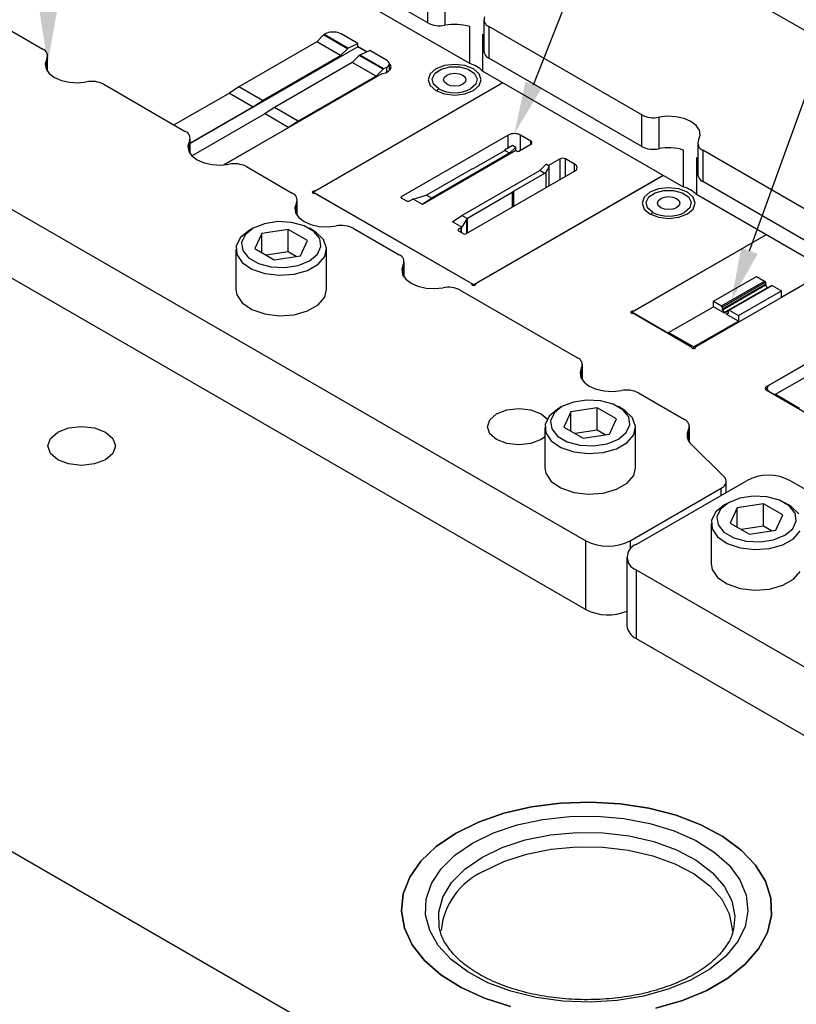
# Model space of a CAD drawing. Header units: inches. Extents: x 1880 to 2363, y -453 to -54.
# Tile 292 of 656: x 2072.09 to 2074.4, y -423.04 to -420.11. Entities that reach past the tile are written whole.
import ezdxf

# ---------------------------------------------------------------- set-up
doc = ezdxf.new("R2010")
doc.units = ezdxf.units.IN
doc.header["$LTSCALE"] = 0.5
doc.header["$MEASUREMENT"] = 0
for name, color, linetype in [('DIE-M-S', 8, 'Continuous'), ('DIE-M-S2', 1, 'Continuous'), ('DIE-M-S3', 8, 'Continuous'), ('DSS-M-S', 53, 'Continuous'), ('RAI-M-S', 8, 'Continuous'), ('SID-M-S', 105, 'Continuous'), ('SVD-M-S', 8, 'Continuous')]:
    doc.layers.add(name, color=color, linetype=linetype)

msp = doc.modelspace()

# ---------------------------------------------------------------- linework, layer by layer
at = {"layer": 'DIE-M-S', "linetype": 'Continuous', "lineweight": 25}
for p, q in [((2067.86449, -420.15676), (2075.01687, -424.28574)), ((2073.12609, -420.20412), (2073.09885, -420.18839)), ((2073.18155, -420.26657), (2073.19006, -420.26207)), ((2073.19006, -420.26207), (2073.19558, -420.2562)), ((2073.19558, -420.24305), (2073.19238, -420.23912)), ((2073.19748, -420.24963), (2073.19558, -420.24305)), ((2073.19558, -420.2562), (2073.19748, -420.24963)), ((2073.33113, -420.25514), (2073.314, -420.26993)), ((2073.35676, -420.24525), (2073.33113, -420.25514)), ((2073.38699, -420.24178), (2073.35676, -420.24525)), ((2073.41722, -420.24525), (2073.38699, -420.24178)), ((2073.44285, -420.25514), (2073.41722, -420.24525)), ((2073.45998, -420.26993), (2073.44285, -420.25514)), ((2072.69999, -420.54111), (2073.17095, -420.26923)), ((2073.17095, -420.26923), (2073.18155, -420.26657)), ((2073.314, -420.26993), (2073.30799, -420.28738)), ((2073.30799, -420.28738), (2073.314, -420.30484)), ((2073.46599, -420.28738), (2073.45998, -420.26993)), ((2073.45998, -420.30484), (2073.46599, -420.28738)), ((2073.53018, -420.29657), (2072.97401, -420.61764)), ((2073.314, -420.30484), (2073.33113, -420.31963)), ((2073.33113, -420.31963), (2073.35676, -420.32952)), ((2073.41722, -420.32952), (2073.44285, -420.31963)), ((2073.44285, -420.31963), (2073.45998, -420.30484)), ((2072.71697, -420.32721), (2072.55256, -420.42212)), ((2073.35676, -420.32952), (2073.38699, -420.33299)), ((2073.38699, -420.33299), (2073.41722, -420.32952)), ((2073.45131, -420.89318), (2074.00748, -420.57211)), ((2073.99316, -420.61263), (2073.96753, -420.62252)), ((2074.02339, -420.60916), (2073.99316, -420.61263)), ((2074.05362, -420.61263), (2074.02339, -420.60916)), ((2074.07925, -420.62252), (2074.05362, -420.61263)), ((2072.96374, -420.62075), (2072.96326, -420.62211)), ((2072.96326, -420.62211), (2072.96374, -420.62347)), ((2072.96511, -420.61961), (2072.96374, -420.62075)), ((2072.96374, -420.62347), (2072.96511, -420.62461)), ((2072.96714, -420.61887), (2072.96511, -420.61961)), ((2072.96511, -420.62461), (2072.96714, -420.62535)), ((2072.96951, -420.61865), (2072.96714, -420.61887)), ((2072.96714, -420.62535), (2072.96951, -420.62557)), ((2072.96951, -420.62023), (2072.96951, -420.61865)), ((2072.97401, -420.62658), (2073.43581, -420.89318)), ((2073.9504, -420.63732), (2073.94439, -420.65477)), ((2073.96753, -420.62252), (2073.9504, -420.63732)), ((2074.09637, -420.63732), (2074.07925, -420.62252)), ((2074.10239, -420.65477), (2074.09637, -420.63732)), ((2073.94439, -420.65477), (2073.9504, -420.67222)), ((2073.9504, -420.67222), (2073.96753, -420.68702)), ((2074.07925, -420.68702), (2074.09637, -420.67222)), ((2074.09637, -420.67222), (2074.10239, -420.65477)), ((2073.96753, -420.68702), (2073.99316, -420.6969)), ((2073.99316, -420.6969), (2074.02339, -420.70037)), ((2074.02339, -420.70037), (2074.05362, -420.6969)), ((2074.05362, -420.6969), (2074.07925, -420.68702)), ((2074.3133, -420.74865), (2073.92153, -420.97482)), ((2074.10538, -421.08095), (2074.49715, -420.85479)), ((2073.43757, -420.89612), (2073.43757, -420.89563)), ((2073.43757, -420.89606), (2073.43757, -420.89577)), ((2073.43757, -420.89577), (2073.43795, -420.89714)), ((2073.43795, -420.89714), (2073.43923, -420.89831)), ((2073.43923, -420.89831), (2073.44121, -420.8991)), ((2073.44121, -420.8991), (2073.44356, -420.89938)), ((2073.44356, -420.89938), (2073.44591, -420.8991)), ((2073.44591, -420.8991), (2073.44789, -420.89831)), ((2073.44789, -420.89831), (2073.44917, -420.89714)), ((2073.44917, -420.89714), (2073.44955, -420.89577)), ((2073.44955, -420.89563), (2073.44955, -420.89612)), ((2073.44955, -420.89606), (2073.44955, -420.89577)), ((2073.91127, -420.97793), (2073.91079, -420.97929)), ((2073.91079, -420.97929), (2073.91127, -420.98065)), ((2073.91263, -420.97679), (2073.91127, -420.97793)), ((2073.91127, -420.98065), (2073.91263, -420.98179)), ((2073.91467, -420.97605), (2073.91263, -420.97679)), ((2073.91263, -420.98179), (2073.91467, -420.98253)), ((2073.91704, -420.97583), (2073.91467, -420.97605)), ((2073.91467, -420.98253), (2073.91704, -420.98275)), ((2073.91704, -420.97583), (2073.91704, -420.97741)), ((2073.92153, -420.98376), (2074.08989, -421.08095)), ((2074.09164, -421.0839), (2074.09164, -421.0834)), ((2074.09164, -421.08355), (2074.09164, -421.08384)), ((2074.09164, -421.08355), (2074.09202, -421.08492)), ((2074.09202, -421.08492), (2074.0933, -421.08609)), ((2074.10196, -421.08609), (2074.10325, -421.08492)), ((2074.10325, -421.08492), (2074.10363, -421.08355)), ((2074.10362, -421.0834), (2074.10362, -421.0839)), ((2074.10363, -421.08355), (2074.10363, -421.08384)), ((2074.0933, -421.08609), (2074.09528, -421.08688)), ((2074.09528, -421.08688), (2074.09763, -421.08716)), ((2074.09763, -421.08716), (2074.09999, -421.08688)), ((2074.09999, -421.08688), (2074.10196, -421.08609)), ((2074.43717, -421.13026), (2074.3133, -421.20176)), ((2074.3133, -421.20993), (2074.3133, -421.20176)), ((2074.3133, -421.20993), (2074.44058, -421.2834)), ((2072.23837, -421.32369), (2072.27683, -421.31927)), ((2072.27683, -421.31927), (2072.31529, -421.32369)), ((2072.18398, -421.35509), (2072.20577, -421.33626)), ((2072.20577, -421.33626), (2072.23837, -421.32369)), ((2072.31529, -421.32369), (2072.3479, -421.33626)), ((2072.3479, -421.33626), (2072.36968, -421.35509)), ((2072.17633, -421.37729), (2072.18398, -421.35509)), ((2072.18398, -421.39949), (2072.17633, -421.37729)), ((2072.36968, -421.35509), (2072.37733, -421.37729)), ((2072.37733, -421.37729), (2072.36968, -421.39949)), ((2072.20577, -421.41831), (2072.18398, -421.39949)), ((2072.36968, -421.39949), (2072.3479, -421.41831)), ((2072.23837, -421.43089), (2072.20577, -421.41831)), ((2072.27683, -421.43531), (2072.23837, -421.43089)), ((2072.31529, -421.43089), (2072.27683, -421.43531)), ((2072.3479, -421.41831), (2072.31529, -421.43089)), ((2073.61546, -422.4512), (2073.53317, -422.47031)), ((2073.70199, -422.43994), (2073.61546, -422.4512)), ((2073.79053, -422.43685), (2073.70199, -422.43994)), ((2073.87879, -422.442), (2073.79053, -422.43685)), ((2073.96447, -422.45525), (2073.87879, -422.442)), ((2074.04536, -422.47627), (2073.96447, -422.45525)), ((2073.53317, -422.47031), (2073.45726, -422.49681)), ((2074.11936, -422.5045), (2074.04536, -422.47627)), ((2073.45726, -422.49681), (2073.38969, -422.52998)), ((2074.18456, -422.53923), (2074.11936, -422.5045)), ((2073.38969, -422.52998), (2073.33222, -422.56899)), ((2074.23926, -422.57954), (2074.18456, -422.53923)), ((2073.33222, -422.56899), (2073.28633, -422.61281)), ((2074.28206, -422.62439), (2074.23926, -422.57954)), ((2073.28633, -422.61281), (2073.25321, -422.66032)), ((2074.31184, -422.67262), (2074.28206, -422.62439)), ((2073.25321, -422.66032), (2073.23372, -422.71027)), ((2074.32782, -422.72299), (2074.31184, -422.67262)), ((2073.23372, -422.71027), (2073.22837, -422.76139)), ((2074.32961, -422.77419), (2074.32782, -422.72299)), ((2073.22837, -422.76139), (2073.23728, -422.81233)), ((2074.31715, -422.82489), (2074.32961, -422.77419)), ((2073.23728, -422.81233), (2073.26024, -422.8618)), ((2074.29076, -422.87378), (2074.31715, -422.82489)), ((2073.26024, -422.8618), (2073.29665, -422.90849)), ((2074.25113, -422.91959), (2074.29076, -422.87378)), ((2073.29665, -422.90849), (2073.34555, -422.95121)), ((2074.19928, -422.96114), (2074.25113, -422.91959)), ((2073.34555, -422.95121), (2073.4057, -422.98885)), ((2073.4057, -422.98885), (2073.47553, -423.02043)), ((2074.13655, -422.99735), (2074.19928, -422.96114)), ((2074.06458, -423.02728), (2074.13655, -422.99735)), ((2073.47553, -423.02043), (2073.55322, -423.04514)), ((2073.98523, -423.05016), (2074.06458, -423.02728))]:
    msp.add_line(p, q, dxfattribs=at)
for centre, radius, start, end in [((2072.9699, -420.60989), 0.00877, 267.45052, 297.91355), ((2072.9699, -420.63433), 0.00877, 62.08645, 92.54948), ((2073.43463, -420.89587), 0.00294, 1.82355, 66.23381), ((2073.45249, -420.89587), 0.00294, 113.76619, 178.17645), ((2073.91743, -420.96707), 0.00877, 267.45052, 297.91355), ((2073.91743, -420.99151), 0.00877, 62.08645, 92.54948), ((2074.0887, -421.08364), 0.00294, 1.82355, 66.23381), ((2074.10656, -421.08364), 0.00294, 113.76619, 178.17645), ((2074.31485, -421.20584), 0.00437, 110.78342, 249.21658)]:
    msp.add_arc(centre, radius, start, end, dxfattribs=at)
at = {"layer": 'DIE-M-S2', "linetype": 'Continuous', "lineweight": 25}
for p, q in [((2072.97623, -420.17488), (2072.7448, -420.30849)), ((2072.99687, -420.1543), (2072.97623, -420.17488)), ((2073.04694, -420.2157), (2072.97623, -420.17488)), ((2073.06758, -420.19512), (2072.99687, -420.1543)), ((2073.00692, -420.14913), (2072.99838, -420.15319)), ((2073.06909, -420.19401), (2072.99838, -420.15319)), ((2073.09885, -420.17985), (2073.04935, -420.15127)), ((2073.09885, -420.18983), (2072.6001, -420.47775)), ((2073.06758, -420.19512), (2073.04694, -420.2157)), ((2073.06909, -420.19401), (2073.09885, -420.17985)), ((2073.09885, -420.18983), (2073.09885, -420.17985)), ((2073.12473, -420.20477), (2073.09885, -420.18983)), ((2073.1342, -420.20026), (2073.10445, -420.21442)), ((2073.1837, -420.22883), (2073.1342, -420.20026)), ((2072.81552, -420.34931), (2073.04694, -420.2157)), ((2073.0823, -420.23612), (2073.10293, -420.21553)), ((2073.17364, -420.25635), (2073.10293, -420.21553)), ((2073.17516, -420.25524), (2073.10445, -420.21442)), ((2073.0823, -420.23612), (2072.85087, -420.36972)), ((2073.15301, -420.27694), (2073.0823, -420.23612)), ((2073.17364, -420.25635), (2073.15301, -420.27694)), ((2073.1837, -420.25118), (2073.17516, -420.25524)), ((2073.1837, -420.25118), (2073.1837, -420.2657)), ((2073.19248, -420.26003), (2073.19248, -420.24045)), ((2073.15301, -420.27694), (2072.92158, -420.41054)), ((2072.7448, -420.30849), (2072.71697, -420.32721)), ((2072.81552, -420.34931), (2072.7448, -420.30849)), ((2073.53018, -420.29657), (2072.96626, -420.62211)), ((2072.71697, -420.32721), (2072.55256, -420.42212)), ((2072.71697, -420.32721), (2072.78768, -420.36803)), ((2072.78768, -420.36803), (2072.81552, -420.34931)), ((2072.78768, -420.36803), (2072.6001, -420.47631)), ((2072.85087, -420.36972), (2072.82303, -420.38844)), ((2072.92158, -420.41054), (2072.85087, -420.36972)), ((2072.60522, -420.51418), (2072.82303, -420.38844)), ((2072.82303, -420.38844), (2072.89374, -420.42926)), ((2072.92158, -420.41054), (2072.89374, -420.42926)), ((2072.89374, -420.42926), (2072.69999, -420.54111)), ((2073.5462, -420.45224), (2073.22807, -420.63589)), ((2073.5462, -420.48964), (2073.5462, -420.45224)), ((2073.61373, -420.46999), (2073.58297, -420.45224)), ((2073.58297, -420.49673), (2073.58297, -420.45224)), ((2073.61373, -420.47897), (2073.61373, -420.46999)), ((2073.56846, -420.49816), (2073.29078, -420.65847)), ((2073.44361, -420.55085), (2073.53555, -420.49777)), ((2073.53555, -420.49777), (2073.54029, -420.49305)), ((2073.55005, -420.50614), (2073.53555, -420.49777)), ((2073.54029, -420.49305), (2073.55863, -420.48246)), ((2073.56846, -420.48777), (2073.55005, -420.50614)), ((2073.55863, -420.48246), (2073.55918, -420.48241)), ((2073.55918, -420.48241), (2073.56846, -420.48777)), ((2073.56846, -420.49816), (2073.56846, -420.48777)), ((2073.57165, -420.5), (2073.56846, -420.49816)), ((2073.5773, -420.5), (2073.61373, -420.47897)), ((2073.55005, -420.50614), (2073.31862, -420.63974)), ((2073.70106, -420.52285), (2073.66587, -420.54317)), ((2073.70106, -420.58408), (2073.70106, -420.52285)), ((2073.74348, -420.53837), (2073.71661, -420.52285)), ((2073.71661, -420.5751), (2073.71661, -420.52285)), ((2073.3038, -420.63034), (2073.43654, -420.55371)), ((2073.43654, -420.55371), (2073.44361, -420.55085)), ((2073.63985, -420.55798), (2073.6588, -420.53908)), ((2073.66627, -420.5434), (2073.6588, -420.53908)), ((2073.66764, -420.54539), (2073.65908, -420.56163)), ((2073.66627, -420.5434), (2073.66693, -420.544)), ((2073.66693, -420.544), (2073.66764, -420.54539)), ((2073.66764, -420.60338), (2073.66764, -420.54539)), ((2073.74348, -420.55959), (2073.74348, -420.53837)), ((2073.40842, -420.69158), (2073.63985, -420.55798)), ((2073.4197, -420.74651), (2073.74348, -420.55959)), ((2074.00748, -420.57211), (2073.44356, -420.89765)), ((2073.65435, -420.56635), (2073.56241, -420.61943)), ((2073.65435, -420.56635), (2073.63985, -420.55798)), ((2073.65908, -420.56163), (2073.65435, -420.56635)), ((2073.65908, -420.60832), (2073.65908, -420.56163)), ((2073.44356, -420.89765), (2072.96626, -420.62211)), ((2072.96626, -420.62511), (2072.96626, -420.62211)), ((2073.22807, -420.63915), (2073.22807, -420.63589)), ((2073.22807, -420.63915), (2073.24361, -420.64812)), ((2073.2521, -420.64812), (2073.26011, -420.64349)), ((2073.26147, -420.64298), (2073.26325, -420.64257)), ((2073.26325, -420.64257), (2073.30176, -420.6312)), ((2073.29078, -420.65847), (2073.26325, -420.64257)), ((2073.31862, -420.63974), (2073.29078, -420.65847)), ((2073.30176, -420.6312), (2073.303, -420.63073)), ((2073.31862, -420.63974), (2073.303, -420.63073)), ((2073.55745, -420.62351), (2073.42471, -420.70014)), ((2073.56241, -420.61943), (2073.55745, -420.62351)), ((2073.55745, -420.62351), (2073.55745, -420.66699)), ((2073.56241, -420.66413), (2073.56241, -420.61943)), ((2073.38059, -420.71031), (2073.40842, -420.69158)), ((2073.42338, -420.70141), (2073.40812, -420.7262)), ((2073.42404, -420.7006), (2073.40842, -420.69158)), ((2073.42404, -420.7006), (2073.42338, -420.70141)), ((2073.42338, -420.74439), (2073.42338, -420.70141)), ((2073.42471, -420.74362), (2073.42471, -420.70014)), ((2073.40812, -420.7262), (2073.38059, -420.71031)), ((2073.40652, -420.72801), (2073.39851, -420.73264)), ((2073.39851, -420.73754), (2073.39851, -420.73264)), ((2073.40652, -420.74217), (2073.40652, -420.72801)), ((2073.40812, -420.7262), (2073.40741, -420.72723)), ((2073.40741, -420.74268), (2073.40741, -420.72723)), ((2073.39851, -420.73754), (2073.41404, -420.74651)), ((2074.3133, -420.74865), (2073.91379, -420.97929)), ((2074.15679, -420.94657), (2074.28502, -420.87254)), ((2074.28502, -420.87254), (2074.30906, -420.88642)), ((2074.49715, -420.85479), (2074.35926, -420.93439)), ((2073.44356, -420.89938), (2073.44356, -420.89765)), ((2074.18083, -420.96044), (2074.30906, -420.88642)), ((2074.18295, -420.96408), (2074.31118, -420.89005)), ((2074.18304, -420.97012), (2074.31127, -420.8961)), ((2074.18366, -420.97217), (2074.31189, -420.89815)), ((2074.18845, -420.98045), (2074.31667, -420.90643)), ((2074.33019, -420.89934), (2074.20196, -420.97336)), ((2074.20346, -420.97351), (2074.33169, -420.89949)), ((2074.31118, -420.89005), (2074.31127, -420.8961)), ((2074.31189, -420.89815), (2074.31667, -420.90643)), ((2074.33169, -420.89949), (2074.35926, -420.9154)), ((2074.23104, -420.98943), (2074.35926, -420.9154)), ((2074.35926, -420.93439), (2074.35926, -420.9154)), ((2074.02339, -421.03991), (2074.15679, -420.9629)), ((2074.15679, -420.94657), (2074.18083, -420.96044)), ((2074.15679, -420.9629), (2074.15679, -420.94657)), ((2074.18995, -420.98204), (2074.15679, -420.9629)), ((2074.18295, -420.96408), (2074.18304, -420.97012)), ((2073.91379, -420.97929), (2073.91379, -420.98229)), ((2074.02339, -421.04256), (2073.91379, -420.97929)), ((2074.18366, -420.97217), (2074.18845, -420.98045)), ((2074.20133, -420.97547), (2074.18995, -420.98204)), ((2074.19435, -420.98458), (2074.20125, -420.98059)), ((2074.23104, -421.00576), (2074.19435, -420.98458)), ((2074.19585, -420.98473), (2074.20063, -420.98196)), ((2074.20125, -420.98063), (2074.20134, -420.97469)), ((2074.20346, -420.97351), (2074.23104, -420.98943)), ((2074.23104, -420.98943), (2074.23104, -421.00576)), ((2074.09763, -421.08277), (2074.23104, -421.00576)), ((2074.09763, -421.08277), (2074.02339, -421.03991)), ((2074.02339, -421.03991), (2074.02339, -421.04256)), ((2074.09763, -421.08277), (2074.09763, -421.08716)), ((2074.32391, -421.19564), (2074.43963, -421.12883)), ((2074.34159, -421.2236), (2074.47499, -421.14659)), ((2074.31659, -421.20584), (2074.31659, -421.21182)), ((2074.34159, -421.22625), (2074.32391, -421.21605)), ((2074.34159, -421.2236), (2074.34159, -421.22625)), ((2074.34159, -421.2236), (2074.4123, -421.26442))]:
    msp.add_line(p, q, dxfattribs=at)
for centre, radius, start, end in [((2073.00089, -420.15822), 0.00562, 116.47698, 135.7307), ((2073.0716, -420.19904), 0.00562, 116.47698, 135.7307), ((2073.10695, -420.21945), 0.00562, 116.47698, 135.7307), ((2073.17766, -420.26027), 0.00562, 116.47698, 135.7307), ((2073.56459, -420.48772), 0.03996, 62.60967, 117.39033), ((2073.61203, -420.47448), 0.0048, 290.78342, 69.21658), ((2073.57447, -420.49454), 0.00615, 242.60967, 297.39033), ((2073.70884, -420.53787), 0.01691, 62.60967, 117.39033), ((2073.73946, -420.54898), 0.01135, 290.78342, 69.21658), ((2073.22869, -420.63752), 0.00175, 110.78342, 249.21658), ((2073.26251, -420.64778), 0.00491, 102.28981, 119.25268), ((2073.30061, -420.62479), 0.0064, 291.91076, 299.83432), ((2073.24785, -420.63993), 0.00922, 242.60967, 297.39033), ((2073.42717, -420.70443), 0.00494, 119.78614, 129.20461), ((2073.39944, -420.73509), 0.00262, 110.78342, 249.21658), ((2073.40523, -420.72564), 0.0027, 298.64416, 323.96377), ((2073.41687, -420.74105), 0.00615, 242.60967, 297.39033), ((2074.30656, -420.89031), 0.00462, 3.22965, 57.34774), ((2074.31563, -420.8959), 0.00436, 182.67302, 211.06558), ((2074.3211, -420.90388), 0.00511, 209.96893, 216.84957), ((2074.33081, -420.90068), 0.00148, 53.76669, 114.92285), ((2074.17834, -420.96434), 0.00462, 3.22965, 57.34774), ((2074.1874, -420.96992), 0.00436, 182.67302, 211.06558), ((2074.19224, -420.97837), 0.00433, 208.85561, 238.04533), ((2074.19522, -420.98335), 0.00151, 234.38183, 294.31395), ((2074.19977, -420.98075), 0.00149, 305.42533, 4.54716), ((2074.20263, -420.97452), 0.0013, 50.56322, 187.71566), ((2074.32778, -421.20584), 0.01092, 110.78342, 249.21658)]:
    msp.add_arc(centre, radius, start, end, dxfattribs=at)
for centre, start_param, end_param in [((2073.02813, -420.16137), 0.8220323, 2.3928286), ((2073.16248, -420.23893), 5.5344212, 7.1052176)]:
    msp.add_ellipse(centre, major_axis=(0.02998, -0.00209), ratio=0.524922, start_param=start_param, end_param=end_param, dxfattribs=at)
at = {"layer": 'DIE-M-S3', "linetype": 'Continuous', "lineweight": 25}
for p, q in [((2073.32825, -420.26887), (2073.34688, -420.25645)), ((2073.34688, -420.25645), (2073.37276, -420.24963)), ((2073.37276, -420.24963), (2073.40122, -420.24963)), ((2073.40122, -420.24963), (2073.4271, -420.25645)), ((2073.4271, -420.25645), (2073.44573, -420.26887)), ((2073.32023, -420.28463), (2073.32825, -420.26887)), ((2073.32428, -420.30089), (2073.32023, -420.28463)), ((2073.35353, -420.28738), (2073.35607, -420.27999)), ((2073.35607, -420.29478), (2073.35353, -420.28738)), ((2073.35607, -420.27999), (2073.36333, -420.27372)), ((2073.36333, -420.27372), (2073.37419, -420.26954)), ((2073.37419, -420.26954), (2073.38699, -420.26807)), ((2073.38699, -420.26807), (2073.3998, -420.26954)), ((2073.3998, -420.26954), (2073.41065, -420.27372)), ((2073.41065, -420.27372), (2073.41791, -420.27999)), ((2073.41791, -420.27999), (2073.42046, -420.28738)), ((2073.42046, -420.28738), (2073.41791, -420.29478)), ((2073.44573, -420.26887), (2073.45375, -420.28463)), ((2073.45375, -420.28463), (2073.4497, -420.30089)), ((2073.33967, -420.31471), (2073.32428, -420.30089)), ((2073.36333, -420.30104), (2073.35607, -420.29478)), ((2073.37419, -420.30523), (2073.36333, -420.30104)), ((2073.38699, -420.3067), (2073.37419, -420.30523)), ((2073.3998, -420.30523), (2073.38699, -420.3067)), ((2073.41065, -420.30104), (2073.3998, -420.30523)), ((2073.41791, -420.29478), (2073.41065, -420.30104)), ((2073.4497, -420.30089), (2073.43432, -420.31471)), ((2073.95663, -420.65201), (2073.96465, -420.63625)), ((2073.96465, -420.63625), (2073.98328, -420.62384)), ((2073.98328, -420.62384), (2074.00916, -420.61701)), ((2073.99247, -420.64737), (2073.99972, -420.64111)), ((2073.99972, -420.64111), (2074.01058, -420.63692)), ((2074.00916, -420.61701), (2074.03761, -420.61701)), ((2074.01058, -420.63692), (2074.02339, -420.63545)), ((2074.02339, -420.63545), (2074.03619, -420.63692)), ((2074.03619, -420.63692), (2074.04705, -420.64111)), ((2074.03761, -420.61701), (2074.0635, -420.62384)), ((2074.04705, -420.64111), (2074.0543, -420.64737)), ((2074.0635, -420.62384), (2074.08213, -420.63625)), ((2074.08213, -420.63625), (2074.09015, -420.65201)), ((2073.96068, -420.66827), (2073.95663, -420.65201)), ((2073.97606, -420.68209), (2073.96068, -420.66827)), ((2073.98992, -420.65477), (2073.99247, -420.64737)), ((2073.99247, -420.66216), (2073.98992, -420.65477)), ((2073.99972, -420.66843), (2073.99247, -420.66216)), ((2074.01058, -420.67262), (2073.99972, -420.66843)), ((2074.02339, -420.67409), (2074.01058, -420.67262)), ((2074.03619, -420.67262), (2074.02339, -420.67409)), ((2074.04705, -420.66843), (2074.03619, -420.67262)), ((2074.0543, -420.66216), (2074.04705, -420.66843)), ((2074.0543, -420.64737), (2074.05685, -420.65477)), ((2074.05685, -420.65477), (2074.0543, -420.66216)), ((2074.0861, -420.66827), (2074.07071, -420.68209)), ((2074.09015, -420.65201), (2074.0861, -420.66827))]:
    msp.add_line(p, q, dxfattribs=at)
for centre in [(2073.38699, -420.22337), (2074.02339, -420.59075)]:
    msp.add_arc(centre, 0.10287, 242.60967, 297.39033, dxfattribs=at)
for points in [[(2073.33388, -420.32098), (2073.33403, -420.32063), (2073.33477, -420.31901), (2073.33688, -420.31667), (2073.33876, -420.31534), (2073.33967, -420.31471)], [(2073.97027, -420.68836), (2073.97043, -420.68801), (2073.97116, -420.6864), (2073.97328, -420.68405), (2073.97516, -420.68273), (2073.97606, -420.68209)]]:
    msp.add_open_spline(points, degree=3, knots=[0, 0, 0, 0, 0.1254609, 0.5797622, 1, 1, 1, 1], dxfattribs=at)
at = {"layer": 'DSS-M-S', "linetype": 'Continuous', "lineweight": 25}
for p, q in [((2073.53317, -422.47031), (2073.61546, -422.4512)), ((2073.61546, -422.4512), (2073.70199, -422.43994)), ((2073.70199, -422.43994), (2073.79053, -422.43685)), ((2073.79053, -422.43685), (2073.87879, -422.442)), ((2073.87879, -422.442), (2073.96447, -422.45525)), ((2073.96447, -422.45525), (2074.04536, -422.47627)), ((2073.45726, -422.49681), (2073.53317, -422.47031)), ((2073.57249, -422.50496), (2073.64866, -422.48837)), ((2073.64866, -422.48837), (2073.72859, -422.47944)), ((2073.72859, -422.47944), (2073.80998, -422.47845)), ((2073.80998, -422.47845), (2073.8905, -422.4854)), ((2073.8905, -422.4854), (2073.96782, -422.50012)), ((2074.04536, -422.47627), (2074.11936, -422.5045)), ((2073.38969, -422.52998), (2073.45726, -422.49681)), ((2073.50227, -422.52875), (2073.57249, -422.50496)), ((2073.96782, -422.50012), (2074.03972, -422.52216)), ((2074.11936, -422.5045), (2074.18456, -422.53923)), ((2073.33222, -422.56899), (2073.38969, -422.52998)), ((2073.44003, -422.55904), (2073.50227, -422.52875)), ((2073.52817, -422.57217), (2073.59697, -422.54964)), ((2073.59697, -422.54964), (2073.67163, -422.53455)), ((2073.67163, -422.53455), (2073.74976, -422.52741)), ((2073.74976, -422.52741), (2073.82884, -422.52843)), ((2073.82884, -422.52843), (2073.90633, -422.53759)), ((2073.90633, -422.53759), (2073.97974, -422.55459)), ((2074.03972, -422.52216), (2074.10413, -422.5509)), ((2074.18456, -422.53923), (2074.23926, -422.57954)), ((2073.28633, -422.61281), (2073.33222, -422.56899)), ((2073.38755, -422.59498), (2073.44003, -422.55904)), ((2073.46745, -422.60144), (2073.52817, -422.57217)), ((2073.60034, -422.59165), (2073.67362, -422.57684)), ((2073.67362, -422.57684), (2073.7503, -422.56983)), ((2073.7503, -422.56983), (2073.82792, -422.57084)), ((2073.82792, -422.57084), (2073.90399, -422.57983)), ((2073.97974, -422.55459), (2074.04672, -422.57889)), ((2074.04672, -422.57889), (2074.10511, -422.6097)), ((2074.10413, -422.5509), (2074.1592, -422.58552)), ((2073.34635, -422.63551), (2073.38755, -422.59498)), ((2073.41675, -422.63649), (2073.46745, -422.60144)), ((2073.53281, -422.61377), (2073.60034, -422.59165)), ((2073.90399, -422.57983), (2073.97605, -422.59651)), ((2073.97605, -422.59651), (2074.04179, -422.62036)), ((2074.1592, -422.58552), (2074.20335, -422.62501)), ((2074.23926, -422.57954), (2074.28206, -422.62439)), ((2073.25321, -422.66032), (2073.28633, -422.61281)), ((2073.31761, -422.67948), (2073.34635, -422.63551)), ((2073.37772, -422.67621), (2073.41675, -422.63649)), ((2073.47321, -422.64249), (2073.53281, -422.61377)), ((2074.04179, -422.62036), (2074.09909, -422.6506)), ((2074.10511, -422.6097), (2074.15303, -422.64603)), ((2074.20335, -422.62501), (2074.2353, -422.66823)), ((2074.28206, -422.62439), (2074.31184, -422.67262)), ((2073.23372, -422.71027), (2073.25321, -422.66032)), ((2074.09909, -422.6506), (2074.14613, -422.68626)), ((2074.15303, -422.64603), (2074.18894, -422.68672)), ((2073.30215, -422.72562), (2073.31761, -422.67948)), ((2073.35159, -422.71931), (2073.37772, -422.67621)), ((2074.14613, -422.68626), (2074.18138, -422.7262)), ((2074.18894, -422.68672), (2074.21169, -422.73045)), ((2074.2353, -422.66823), (2074.25414, -422.71396)), ((2074.31184, -422.67262), (2074.32782, -422.72299)), ((2073.22837, -422.76139), (2073.23372, -422.71027)), ((2073.30042, -422.77261), (2073.30215, -422.72562)), ((2073.33922, -422.76441), (2073.35159, -422.71931)), ((2074.25414, -422.71396), (2074.25932, -422.76086)), ((2074.32782, -422.72299), (2074.32961, -422.77419)), ((2074.18138, -422.7262), (2074.2037, -422.76912)), ((2074.21169, -422.73045), (2074.22054, -422.77583)), ((2073.23728, -422.81233), (2073.22837, -422.76139)), ((2073.31247, -422.81909), (2073.30042, -422.77261)), ((2073.34099, -422.81006), (2073.33922, -422.76441)), ((2074.2037, -422.76912), (2074.2124, -422.81366)), ((2074.22054, -422.77583), (2074.2166, -422.81597)), ((2074.25932, -422.76086), (2074.25069, -422.80759)), ((2074.32961, -422.77419), (2074.31715, -422.82489)), ((2073.26024, -422.8618), (2073.23728, -422.81233)), ((2073.34166, -422.8133), (2073.34099, -422.81006)), ((2073.34309, -422.81929), (2073.34166, -422.8133)), ((2074.2124, -422.81366), (2074.21251, -422.81927)), ((2074.25069, -422.80759), (2074.22851, -422.85281)), ((2073.33796, -422.86373), (2073.31247, -422.81909)), ((2074.31715, -422.82489), (2074.29076, -422.87378)), ((2073.29665, -422.90849), (2073.26024, -422.8618)), ((2073.37614, -422.90523), (2073.33796, -422.86373)), ((2074.22851, -422.85281), (2074.19341, -422.89522)), ((2074.19341, -422.89522), (2074.1464, -422.93359)), ((2074.29076, -422.87378), (2074.25113, -422.91959)), ((2073.34555, -422.95121), (2073.29665, -422.90849)), ((2073.42593, -422.94242), (2073.37614, -422.90523)), ((2074.25113, -422.91959), (2074.19928, -422.96114)), ((2073.4057, -422.98885), (2073.34555, -422.95121)), ((2073.48589, -422.97421), (2073.42593, -422.94242)), ((2074.1464, -422.93359), (2074.08883, -422.96682)), ((2073.47553, -423.02043), (2073.4057, -422.98885)), ((2073.55429, -422.9997), (2073.48589, -422.97421)), ((2074.08883, -422.96682), (2074.02237, -422.99396)), ((2074.19928, -422.96114), (2074.13655, -422.99735)), ((2073.62917, -423.01814), (2073.55429, -422.9997)), ((2073.70838, -423.02902), (2073.62917, -423.01814)), ((2073.94891, -423.01422), (2073.87058, -423.02703)), ((2074.02237, -422.99396), (2073.94891, -423.01422)), ((2074.13655, -422.99735), (2074.06458, -423.02728)), ((2073.55322, -423.04514), (2073.47553, -423.02043)), ((2073.78962, -423.03201), (2073.70838, -423.02902)), ((2073.87058, -423.02703), (2073.78962, -423.03201)), ((2074.06458, -423.02728), (2073.98523, -423.05016))]:
    msp.add_line(p, q, dxfattribs=at)
msp.add_arc((2073.56193, -422.84005), 0.21656, 114.18443, 174.49542, dxfattribs=at)
msp.add_open_spline([(2074.21535, -422.81548), (2074.21473, -422.81974), (2074.21246, -422.83534), (2074.19696, -422.86353), (2074.16861, -422.89891), (2074.12775, -422.9325), (2074.07758, -422.96211), (2074.01902, -422.98692), (2073.95363, -423.00616), (2073.88318, -423.01915), (2073.80966, -423.02543), (2073.7352, -423.02478), (2073.66201, -423.01719), (2073.59224, -423.00294), (2073.52797, -422.98254), (2073.47103, -422.95679), (2073.42311, -422.9267), (2073.3851, -422.89349), (2073.35897, -422.85854), (2073.34551, -422.83327), (2073.34373, -422.81996), (2073.3435, -422.81827)], degree=3, knots=[0, 0, 0, 0, 0.0209664, 0.0767016, 0.1359809, 0.1935179, 0.2504866, 0.307398, 0.364436, 0.4216468, 0.4789932, 0.5364094, 0.5938187, 0.6511211, 0.7082397, 0.7651077, 0.8216968, 0.8780913, 0.9345298, 0.9916719, 1, 1, 1, 1], dxfattribs=at)
at = {"layer": 'RAI-M-S', "linetype": 'Continuous', "lineweight": 25}
for p, q in [((2075.09057, -420.52371), (2073.92595, -419.85139)), ((2073.30684, -420.11856), (2073.06423, -419.9785)), ((2073.43145, -420.23957), (2073.04555, -420.0168)), ((2073.30684, -420.11856), (2073.30684, -420.02465)), ((2073.35775, -420.03168), (2073.35775, -420.12558)), ((2072.02535, -420.11776), (2072.16119, -420.19618)), ((2073.47385, -420.10911), (2073.47385, -420.20301)), ((2073.43145, -420.23957), (2073.43145, -420.12934)), ((2073.94324, -420.39204), (2073.48849, -420.12952)), ((2073.48849, -420.12952), (2073.48849, -420.22342)), ((2073.46981, -420.15149), (2073.46981, -420.26172)), ((2073.47385, -420.1564), (2073.46981, -420.15149)), ((2072.17335, -420.22557), (2072.16877, -420.24023)), ((2072.17335, -420.25933), (2072.17335, -420.22557)), ((2072.17583, -420.2632), (2072.17583, -420.21659)), ((2073.94324, -420.48594), (2073.48849, -420.22342)), ((2072.16877, -420.24023), (2072.17127, -420.25506)), ((2072.17127, -420.25506), (2072.18065, -420.26894)), ((2074.06784, -420.60696), (2073.46981, -420.26172)), ((2071.36318, -420.26617), (2073.77724, -421.65977)), ((2072.18065, -420.26894), (2072.19622, -420.28082)), ((2072.19622, -420.28082), (2072.21681, -420.28981)), ((2072.21681, -420.28981), (2072.24085, -420.29523)), ((2072.26653, -420.29667), (2072.29193, -420.29402)), ((2072.24085, -420.29523), (2072.26653, -420.29667)), ((2072.34284, -420.30104), (2072.58545, -420.4411)), ((2073.94324, -420.48594), (2073.94324, -420.39204)), ((2074.01955, -420.39641), (2073.99415, -420.39906)), ((2073.99415, -420.39906), (2073.99415, -420.49296)), ((2074.04523, -420.39785), (2074.01955, -420.39641)), ((2074.06927, -420.40327), (2074.04523, -420.39785)), ((2074.08986, -420.41226), (2074.06927, -420.40327)), ((2074.10543, -420.42414), (2074.08986, -420.41226)), ((2074.11481, -420.43802), (2074.10543, -420.42414)), ((2074.11731, -420.45285), (2074.11481, -420.43802)), ((2072.6001, -420.50812), (2072.6001, -420.46151)), ((2074.11272, -420.46751), (2074.11731, -420.45285)), ((2071.36318, -420.4703), (2073.77724, -421.86391)), ((2072.59762, -420.47049), (2072.59303, -420.48515)), ((2072.59303, -420.48515), (2072.59553, -420.49998)), ((2072.59762, -420.50425), (2072.59762, -420.47049)), ((2074.06784, -420.60696), (2074.06784, -420.49672)), ((2074.11024, -420.47649), (2074.11024, -420.57039)), ((2074.47357, -420.69819), (2074.12489, -420.4969)), ((2074.12489, -420.4969), (2074.12489, -420.5908)), ((2072.59553, -420.49998), (2072.60492, -420.51386)), ((2072.60492, -420.51386), (2072.62049, -420.52574)), ((2072.62049, -420.52574), (2072.64107, -420.53473)), ((2074.10621, -420.51887), (2074.10621, -420.6291)), ((2074.11024, -420.52379), (2074.10621, -420.51887)), ((2072.64107, -420.53473), (2072.66511, -420.54015)), ((2072.66511, -420.54015), (2072.6908, -420.54159)), ((2072.6908, -420.54159), (2072.71619, -420.53894)), ((2072.7671, -420.54597), (2072.90365, -420.6248)), ((2074.47357, -420.79209), (2074.12489, -420.5908)), ((2072.9183, -420.69181), (2072.9183, -420.64521)), ((2074.59817, -420.91311), (2074.10621, -420.6291)), ((2072.91582, -420.65418), (2072.91123, -420.66885)), ((2072.91123, -420.66885), (2072.91373, -420.68367)), ((2072.91582, -420.68794), (2072.91582, -420.65418)), ((2072.91373, -420.68367), (2072.92311, -420.69755)), ((2072.92311, -420.69755), (2072.93869, -420.70943)), ((2072.93869, -420.70943), (2072.95927, -420.71842)), ((2072.95927, -420.71842), (2072.98331, -420.72384)), ((2072.98331, -420.72384), (2073.00899, -420.72528)), ((2073.00899, -420.72528), (2073.03439, -420.72264)), ((2073.0853, -420.72966), (2073.22185, -420.80849)), ((2073.23401, -420.83788), (2073.22943, -420.85254)), ((2073.23401, -420.87163), (2073.23401, -420.83788)), ((2073.2365, -420.8755), (2073.2365, -420.8289)), ((2073.22943, -420.85254), (2073.23193, -420.86737)), ((2073.23193, -420.86737), (2073.24131, -420.88124)), ((2073.24131, -420.88124), (2073.25688, -420.89313)), ((2073.25688, -420.89313), (2073.27747, -420.90211)), ((2073.27747, -420.90211), (2073.30151, -420.90753)), ((2073.30151, -420.90753), (2073.32719, -420.90897)), ((2073.32719, -420.90897), (2073.35259, -420.90633)), ((2073.4035, -420.91335), (2073.75218, -421.11464)), ((2073.76683, -421.18166), (2073.76683, -421.13505)), ((2073.76434, -421.14403), (2073.75976, -421.15869)), ((2073.75976, -421.15869), (2073.76226, -421.17352)), ((2073.76434, -421.17779), (2073.76434, -421.14403)), ((2073.76226, -421.17352), (2073.77164, -421.1874)), ((2073.77164, -421.1874), (2073.78721, -421.19928)), ((2073.78721, -421.19928), (2073.8078, -421.20827)), ((2073.8078, -421.20827), (2073.83184, -421.21369)), ((2073.83184, -421.21369), (2073.85752, -421.21513)), ((2073.85752, -421.21513), (2073.88292, -421.21248)), ((2073.93383, -421.2195), (2074.07038, -421.29833)), ((2073.49123, -421.29944), (2073.51155, -421.28188)), ((2073.51155, -421.28188), (2073.54196, -421.27015)), ((2073.54196, -421.27015), (2073.57784, -421.26603)), ((2073.57784, -421.26603), (2073.61372, -421.27015)), ((2073.61372, -421.27015), (2073.64413, -421.28188)), ((2073.64413, -421.28188), (2073.66233, -421.2967)), ((2073.48409, -421.32015), (2073.49123, -421.29944)), ((2074.08502, -421.36535), (2074.08502, -421.31874)), ((2073.49123, -421.34086), (2073.48409, -421.32015)), ((2073.51155, -421.35842), (2073.49123, -421.34086)), ((2074.08254, -421.36148), (2074.08254, -421.32772)), ((2073.54196, -421.37015), (2073.51155, -421.35842)), ((2073.57784, -421.37427), (2073.54196, -421.37015)), ((2073.61372, -421.37015), (2073.57784, -421.37427)), ((2073.64413, -421.35842), (2073.61372, -421.37015)), ((2073.65438, -421.3514), (2073.64413, -421.35842)), ((2074.09065, -421.37191), (2074.18785, -421.46826)), ((2073.92644, -421.66998), (2074.25454, -421.48057)), ((2074.19138, -421.47253), (2074.18785, -421.46826)), ((2074.18951, -421.49553), (2074.19251, -421.49112)), ((2074.19366, -421.47707), (2074.19138, -421.47253)), ((2074.19251, -421.49112), (2074.19423, -421.4865)), ((2074.19461, -421.48177), (2074.19366, -421.47707)), ((2074.19423, -421.4865), (2074.19461, -421.48177)), ((2074.19464, -421.51515), (2074.19464, -421.48278)), ((2074.38606, -421.48057), (2074.91891, -421.78818)), ((2073.90877, -421.65977), (2074.18, -421.50319)), ((2074.18, -421.50319), (2074.1853, -421.49959)), ((2074.18, -421.5236), (2074.18, -421.50319)), ((2074.1853, -421.49959), (2074.18951, -421.49553)), ((2073.77724, -421.86391), (2073.77724, -421.65977)), ((2073.90877, -421.65977), (2073.90877, -421.68423)), ((2073.8992, -421.70794), (2073.8992, -421.91208)), ((2073.92644, -421.74591), (2076.41122, -423.18033)), ((2073.92644, -421.74591), (2073.92644, -421.95004)), ((2073.92644, -421.95004), (2076.41122, -423.38447))]:
    msp.add_line(p, q, dxfattribs=at)
for centre, radius, start, end in [((2073.49594, -420.10922), 0.02162, 155.11499, 249.85575), ((2073.34227, -420.0498), 0.07735, 242.74366, 281.54852), ((2073.38685, -420.27937), 0.15652, 73.44464, 100.71312), ((2072.15375, -420.21647), 0.02162, 335.11499, 69.85575), ((2073.49879, -420.20057), 0.02506, 185.58152, 245.73862), ((2073.40821, -420.32413), 0.0877, 45.37279, 74.63259), ((2072.30742, -420.3698), 0.07735, 62.74366, 101.54852), ((2073.97866, -420.32328), 0.07735, 242.74366, 281.54852), ((2072.57801, -420.4614), 0.02162, 335.11499, 69.85575), ((2074.13233, -420.47661), 0.02162, 155.11499, 249.85575), ((2073.97866, -420.41718), 0.07735, 242.74366, 281.54852), ((2074.02324, -420.64675), 0.15652, 73.44464, 100.71312), ((2072.73168, -420.61473), 0.07735, 62.74366, 101.54852), ((2074.13519, -420.56795), 0.02506, 185.58152, 245.73862), ((2074.0446, -420.69152), 0.0877, 45.37279, 74.63259), ((2072.89621, -420.64509), 0.02162, 335.11499, 69.85575), ((2073.04988, -420.79842), 0.07735, 62.74366, 101.54852), ((2073.21441, -420.82878), 0.02162, 335.11499, 69.85575), ((2073.36808, -420.98211), 0.07735, 62.74366, 101.54852), ((2073.74474, -421.13493), 0.02162, 335.11499, 69.85575), ((2073.89841, -421.28826), 0.07735, 62.74366, 101.54852), ((2074.06293, -421.31862), 0.02162, 335.11499, 69.85575), ((2074.11343, -421.34489), 0.03534, 150.92809, 229.86779), ((2074.3203, -421.60749), 0.14294, 62.60967, 117.39033), ((2073.843, -421.53286), 0.14294, 242.60967, 297.39033), ((2073.94085, -421.70794), 0.04061, 110.78342, 249.21658), ((2073.84341, -421.73482), 0.14506, 242.86065, 292.61925), ((2073.94575, -421.90744), 0.04677, 185.6948, 245.62534)]:
    msp.add_arc(centre, radius, start, end, dxfattribs=at)
at = {"layer": 'SID-M-S'}
for p, q in [((2073.62152, -420.3026), (2076.00325, -414.22744)), ((2074.26369, -420.79663), (2076.64405, -414.22923))]:
    msp.add_line(p, q, dxfattribs=at)
for points in [[(2072.20368, -420.08421), (2072.17583, -420.23989), (2072.20368, -420.08421), (2072.15168, -420.0836)], [(2073.64573, -420.31209), (2073.56459, -420.44784), (2073.64573, -420.31209), (2073.59732, -420.29311)], [(2074.28814, -420.80549), (2074.21054, -420.9433), (2074.28814, -420.80549), (2074.23925, -420.78777)]]:
    msp.add_solid(points, dxfattribs=at)
at = {"layer": 'SVD-M-S', "linetype": 'Continuous', "lineweight": 25}
for p, q in [((2072.78687, -420.72962), (2072.76324, -420.7491)), ((2072.78686, -420.72963), (2072.77526, -420.73632)), ((2072.82061, -420.71598), (2072.78687, -420.72962)), ((2072.89175, -420.73276), (2072.81332, -420.74489)), ((2072.8604, -420.70983), (2072.82061, -420.71598)), ((2072.90143, -420.7119), (2072.8604, -420.70983)), ((2072.94916, -420.7659), (2072.89175, -420.73276)), ((2072.89175, -420.79971), (2072.89175, -420.73276)), ((2072.93876, -420.72195), (2072.90143, -420.7119)), ((2072.96788, -420.73876), (2072.93876, -420.72195)), ((2072.96621, -420.73632), (2072.95461, -420.72963)), ((2072.74945, -420.75719), (2072.73677, -420.78178)), ((2072.77527, -420.73632), (2072.74945, -420.75719)), ((2072.76324, -420.7491), (2072.75258, -420.77206)), ((2072.81332, -420.74489), (2072.79231, -420.79016)), ((2072.81332, -420.80229), (2072.81332, -420.74489)), ((2072.97375, -420.74105), (2072.96621, -420.73632)), ((2072.98529, -420.76031), (2072.96788, -420.73876)), ((2072.9965, -420.76309), (2072.97375, -420.74105)), ((2072.98888, -420.784), (2072.98529, -420.76031)), ((2072.73573, -420.79142), (2072.73573, -420.91194)), ((2072.73677, -420.78178), (2072.73861, -420.80742)), ((2072.75258, -420.77206), (2072.75617, -420.79575)), ((2072.79231, -420.79016), (2072.84972, -420.8233)), ((2072.92814, -420.81117), (2072.94916, -420.7659)), ((2072.97822, -420.80697), (2072.98888, -420.784)), ((2073.00562, -420.7882), (2072.9965, -420.76309)), ((2073.00012, -420.81366), (2073.00562, -420.7882)), ((2073.00573, -420.91194), (2073.00573, -420.79142)), ((2072.73861, -420.80742), (2072.75476, -420.83132)), ((2072.75617, -420.79575), (2072.77358, -420.8173)), ((2072.77358, -420.8173), (2072.80271, -420.83412)), ((2072.89175, -420.79971), (2072.82637, -420.80983)), ((2072.84972, -420.8233), (2072.92814, -420.81117)), ((2072.91509, -420.81319), (2072.89175, -420.79971)), ((2072.9546, -420.82644), (2072.97822, -420.80697)), ((2072.9806, -420.83671), (2073.00012, -420.81366)), ((2072.75476, -420.83132), (2072.78348, -420.85089)), ((2072.78348, -420.85089), (2072.82166, -420.86403)), ((2072.80271, -420.83412), (2072.84004, -420.84416)), ((2072.84004, -420.84416), (2072.88107, -420.84624)), ((2072.88107, -420.84624), (2072.92086, -420.84008)), ((2072.92086, -420.84008), (2072.9546, -420.82644)), ((2072.94918, -420.85485), (2072.9806, -420.83671)), ((2072.82166, -420.86403), (2072.86515, -420.86929)), ((2072.86515, -420.86929), (2072.90925, -420.86612)), ((2072.90925, -420.86612), (2072.94918, -420.85485)), ((2072.73573, -420.91194), (2072.73861, -420.92794)), ((2072.73861, -420.92794), (2072.75476, -420.95184)), ((2072.9806, -420.95723), (2073.00012, -420.93418)), ((2073.00012, -420.93418), (2073.00573, -420.91194)), ((2072.75476, -420.95184), (2072.78348, -420.97141)), ((2072.94918, -420.97537), (2072.9806, -420.95723)), ((2072.78348, -420.97141), (2072.82166, -420.98455)), ((2072.82166, -420.98455), (2072.86515, -420.98981)), ((2072.86515, -420.98981), (2072.90925, -420.98664)), ((2072.90925, -420.98664), (2072.94918, -420.97537)), ((2073.70611, -421.26028), (2073.68248, -421.27976)), ((2073.7061, -421.26029), (2073.6945, -421.26699)), ((2073.73985, -421.24665), (2073.70611, -421.26028)), ((2073.77963, -421.24049), (2073.73985, -421.24665)), ((2073.82067, -421.24256), (2073.77963, -421.24049)), ((2073.858, -421.25261), (2073.82067, -421.24256)), ((2073.88712, -421.26943), (2073.858, -421.25261)), ((2073.88545, -421.26699), (2073.87385, -421.26029)), ((2073.66869, -421.28786), (2073.65601, -421.31245)), ((2073.69451, -421.26698), (2073.66869, -421.28786)), ((2073.68248, -421.27976), (2073.67182, -421.30273)), ((2073.73256, -421.27555), (2073.71155, -421.32083)), ((2073.81099, -421.26342), (2073.73256, -421.27555)), ((2073.73256, -421.33296), (2073.73256, -421.27555)), ((2073.86839, -421.29657), (2073.81099, -421.26342)), ((2073.81099, -421.33038), (2073.81099, -421.26342)), ((2073.89299, -421.27172), (2073.88545, -421.26699)), ((2073.90453, -421.29098), (2073.88712, -421.26943)), ((2073.91574, -421.29376), (2073.89299, -421.27172)), ((2073.65601, -421.31245), (2073.65784, -421.33808)), ((2073.67182, -421.30273), (2073.67541, -421.32642)), ((2073.84738, -421.34184), (2073.86839, -421.29657)), ((2073.89746, -421.33763), (2073.90812, -421.31466)), ((2073.90812, -421.31466), (2073.90453, -421.29098)), ((2073.92486, -421.31887), (2073.91574, -421.29376)), ((2073.91936, -421.34433), (2073.92486, -421.31887)), ((2073.65497, -421.32209), (2073.65497, -421.44261)), ((2073.65784, -421.33808), (2073.674, -421.36198)), ((2073.67541, -421.32642), (2073.69282, -421.34797)), ((2073.69282, -421.34797), (2073.72195, -421.36478)), ((2073.71155, -421.32083), (2073.76896, -421.35397)), ((2073.81099, -421.33038), (2073.74561, -421.34049)), ((2073.76896, -421.35397), (2073.84738, -421.34184)), ((2073.83433, -421.34386), (2073.81099, -421.33038)), ((2073.87383, -421.35711), (2073.89746, -421.33763)), ((2073.89984, -421.36737), (2073.91936, -421.34433)), ((2073.92497, -421.44261), (2073.92497, -421.32209)), ((2073.674, -421.36198), (2073.70272, -421.38156)), ((2073.72195, -421.36478), (2073.75928, -421.37483)), ((2073.75928, -421.37483), (2073.80031, -421.3769)), ((2073.80031, -421.3769), (2073.84009, -421.37075)), ((2073.84009, -421.37075), (2073.87383, -421.35711)), ((2073.86842, -421.38551), (2073.89984, -421.36737)), ((2073.70272, -421.38156), (2073.7409, -421.39469)), ((2073.7409, -421.39469), (2073.78439, -421.39996)), ((2073.78439, -421.39996), (2073.82849, -421.39678)), ((2073.82849, -421.39678), (2073.86842, -421.38551)), ((2073.65497, -421.44261), (2073.65784, -421.4586)), ((2073.65784, -421.4586), (2073.674, -421.4825)), ((2073.89984, -421.48789), (2073.91936, -421.46485)), ((2073.91936, -421.46485), (2073.92497, -421.44261)), ((2073.674, -421.4825), (2073.70272, -421.50208)), ((2073.86842, -421.50604), (2073.89984, -421.48789)), ((2073.70272, -421.50208), (2073.7409, -421.51521)), ((2073.7409, -421.51521), (2073.78439, -421.52048)), ((2073.78439, -421.52048), (2073.82849, -421.5173)), ((2073.82849, -421.5173), (2073.86842, -421.50604)), ((2074.18949, -421.55272), (2074.16366, -421.5736)), ((2074.20108, -421.54603), (2074.17746, -421.5655)), ((2074.20107, -421.54603), (2074.18947, -421.55273)), ((2074.23482, -421.53239), (2074.20108, -421.54603)), ((2074.30596, -421.54917), (2074.22754, -421.5613)), ((2074.27461, -421.52623), (2074.23482, -421.53239)), ((2074.31564, -421.52831), (2074.27461, -421.52623)), ((2074.36337, -421.58231), (2074.30596, -421.54917)), ((2074.30596, -421.61612), (2074.30596, -421.54917)), ((2074.35297, -421.53836), (2074.31564, -421.52831)), ((2074.3821, -421.55517), (2074.35297, -421.53836)), ((2074.38042, -421.55273), (2074.36882, -421.54603)), ((2074.38796, -421.55746), (2074.38042, -421.55273)), ((2074.16366, -421.5736), (2074.15098, -421.59819)), ((2074.17746, -421.5655), (2074.1668, -421.58847)), ((2074.22754, -421.5613), (2074.20652, -421.60657)), ((2074.22754, -421.6187), (2074.22754, -421.5613)), ((2074.34236, -421.62758), (2074.36337, -421.58231)), ((2074.39951, -421.57672), (2074.3821, -421.55517)), ((2074.41071, -421.5795), (2074.38796, -421.55746)), ((2074.40309, -421.60041), (2074.39951, -421.57672)), ((2074.14995, -421.60783), (2074.14995, -421.72835)), ((2074.15098, -421.59819), (2074.15282, -421.62382)), ((2074.1668, -421.58847), (2074.17039, -421.61216)), ((2074.17039, -421.61216), (2074.18779, -421.63371)), ((2074.20652, -421.60657), (2074.26393, -421.63971)), ((2074.39243, -421.62337), (2074.40309, -421.60041)), ((2074.15282, -421.62382), (2074.16897, -421.64772)), ((2074.18779, -421.63371), (2074.21692, -421.65052)), ((2074.30596, -421.61612), (2074.24059, -421.62624)), ((2074.26393, -421.63971), (2074.34236, -421.62758)), ((2074.32931, -421.6296), (2074.30596, -421.61612)), ((2074.36881, -421.64285), (2074.39243, -421.62337)), ((2074.39482, -421.65312), (2074.41433, -421.63007)), ((2074.16897, -421.64772), (2074.1977, -421.6673)), ((2074.1977, -421.6673), (2074.23587, -421.68043)), ((2074.21692, -421.65052), (2074.25425, -421.66057)), ((2074.25425, -421.66057), (2074.29528, -421.66265)), ((2074.29528, -421.66265), (2074.33507, -421.65649)), ((2074.33507, -421.65649), (2074.36881, -421.64285)), ((2074.36339, -421.67126), (2074.39482, -421.65312)), ((2074.23587, -421.68043), (2074.27937, -421.6857)), ((2074.27937, -421.6857), (2074.32347, -421.68252)), ((2074.32347, -421.68252), (2074.36339, -421.67126)), ((2074.14995, -421.72835), (2074.15282, -421.74435)), ((2074.15282, -421.74435), (2074.16897, -421.76825)), ((2074.39482, -421.77364), (2074.41433, -421.75059)), ((2074.16897, -421.76825), (2074.1977, -421.78782)), ((2074.1977, -421.78782), (2074.23587, -421.80095)), ((2074.36339, -421.79178), (2074.39482, -421.77364)), ((2074.23587, -421.80095), (2074.27937, -421.80622)), ((2074.27937, -421.80622), (2074.32347, -421.80305)), ((2074.32347, -421.80305), (2074.36339, -421.79178))]:
    msp.add_line(p, q, dxfattribs=at)

doc.saveas('drawing.dxf')
